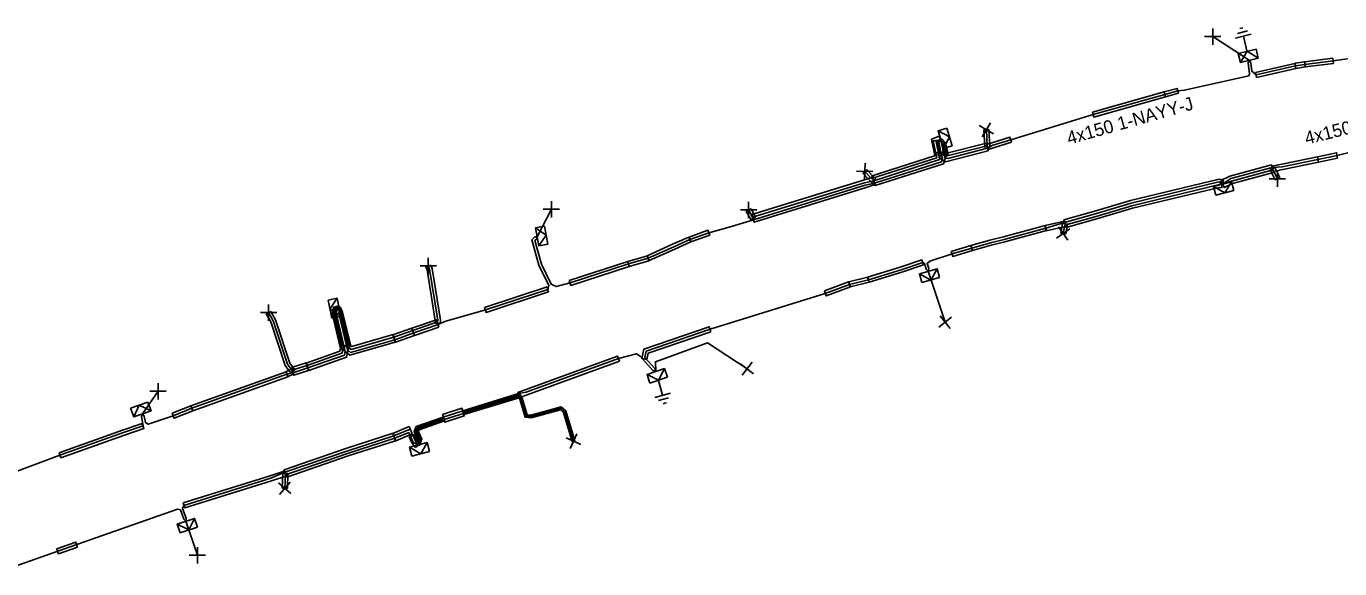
# Model space of a CAD drawing. Extents: x -540466 to -537383, y -1184038 to -1179972.
# Drawn here: x -538781.5 to -538681.3, y -1180380.3 to -1180338.9 of the extents above; entities that cross this region are included whole.
import ezdxf

# ---------------------------------------------------------------- set-up
doc = ezdxf.new("R2010")
doc.units = 0
for name, color, linetype in [('Vrstva 1', 7, 'Continuous'), ('Vrstva 14', 7, 'Continuous'), ('Vrstva 15', 7, 'Continuous'), ('Vrstva 20', 7, 'Continuous'), ('Vrstva 31', 7, 'Continuous'), ('Vrstva 34', 7, 'Continuous'), ('Vrstva 5', 7, 'Continuous'), ('Vrstva 52', 7, 'Continuous'), ('Vrstva 59', 7, 'Continuous'), ('Vrstva 6', 7, 'Continuous'), ('Vrstva 9', 7, 'Continuous')]:
    doc.layers.add(name, color=color, linetype=linetype)

# ---------------------------------------------------------------- blocks, each defined once
blk = doc.blocks.new('NN800')
at = {"layer": 'Vrstva 1'}
for points in [[(-0.44, 0.44), (0.44, -0.44)], [(-0.44, -0.44), (0.44, 0.44)]]:
    blk.add_lwpolyline(points, dxfattribs=at)
blk = doc.blocks.new('NN630')
at = {"layer": 'Vrstva 9'}
for points in [[(0, -0.7), (-0.7, 0)], [(-0.7, -0.7), (-0.7, 0), (0.7, 0), (0.7, -0.7)], [(-0.7, -0.7), (0.7, -0.7)], [(0, -0.7), (0.7, 0)]]:
    blk.add_lwpolyline(points, dxfattribs=at)
blk = doc.blocks.new('NN810')
at = {"layer": 'Vrstva 14'}
for points in [[(0, -0.64), (0, -1.89)], [(0.63, -1.89), (-0.62, -1.89)], [(0.39, -2.2), (-0.4, -2.2)], [(0, -2.52), (-0.12, -2.52)], [(0.14, -2.52), (0, -2.52)]]:
    blk.add_lwpolyline(points, dxfattribs=at)

msp = doc.modelspace()

# ---------------------------------------------------------------- linework, layer by layer
at = {"layer": 'Vrstva 20'}
for points in [[(-538687.68, -1180342.42), (-538684.68, -1180341.73), (-538684.6, -1180342.11), (-538687.6, -1180342.8)], [(-538684.67, -1180341.72), (-538683.94, -1180341.6), (-538683.88, -1180342), (-538684.61, -1180342.12)], [(-538681.74, -1180341.73), (-538683.89, -1180342), (-538683.93, -1180341.6), (-538681.78, -1180341.33)], [(-538700.12, -1180345.45), (-538694.66, -1180343.9), (-538694.56, -1180344.28), (-538700.02, -1180345.83)], [(-538693.56, -1180344.01), (-538694.56, -1180344.28), (-538694.66, -1180343.9), (-538693.66, -1180343.63)], [(-538708.02, -1180346.78), (-538707.95, -1180348.1), (-538708.35, -1180348.12), (-538708.42, -1180346.8)], [(-538711.66, -1180347.64), (-538711.95, -1180347.76), (-538711.76, -1180348.68), (-538712.15, -1180348.76), (-538712.41, -1180347.52), (-538711.82, -1180347.27)], [(-538708.08, -1180348.4), (-538711.35, -1180349.23), (-538711.83, -1180348.91), (-538711.49, -1180348.41), (-538711.23, -1180348.59), (-538708.22, -1180347.82)], [(-538711.63, -1180347.48), (-538711.33, -1180347.8), (-538711.17, -1180348.56), (-538711.13, -1180348.77), (-538711.32, -1180348.81), (-538711.37, -1180348.6), (-538711.51, -1180347.89), (-538711.77, -1180347.62)], [(-538706.3, -1180347.75), (-538708.09, -1180348.3), (-538708.21, -1180347.92), (-538706.42, -1180347.37)], [(-538716.94, -1180350.3), (-538712.11, -1180348.75), (-538712.04, -1180348.53), (-538711.28, -1180348.79), (-538711.49, -1180349.39), (-538716.7, -1180351.06)], [(-538682.88, -1180349.26), (-538686.34, -1180349.97), (-538686.42, -1180349.57), (-538682.96, -1180348.86)], [(-538681.42, -1180348.95), (-538682.88, -1180349.26), (-538682.96, -1180348.86), (-538681.5, -1180348.55)], [(-538717.35, -1180349.83), (-538716.94, -1180350.28), (-538716.68, -1180350.54), (-538716.96, -1180350.82), (-538717.22, -1180350.56), (-538717.65, -1180350.11)], [(-538690.33, -1180350.67), (-538689.65, -1180350.34), (-538686.46, -1180349.48), (-538686.3, -1180350.06), (-538689.43, -1180350.9), (-538690.07, -1180351.21)], [(-538686.19, -1180350.62), (-538686.56, -1180349.86), (-538686.2, -1180349.68), (-538685.83, -1180350.44)], [(-538726.11, -1180353.27), (-538717.59, -1180350.65), (-538716.92, -1180350.4), (-538716.72, -1180350.96), (-538717.39, -1180351.21), (-538725.93, -1180353.85)], [(-538690.27, -1180351.23), (-538690.45, -1180351.19), (-538697.06, -1180352.78), (-538699.71, -1180353.57), (-538702.14, -1180354.26), (-538702.3, -1180353.68), (-538699.87, -1180352.99), (-538697.22, -1180352.2), (-538690.45, -1180350.57), (-538690.13, -1180350.65)], [(-538726.18, -1180352.82), (-538725.84, -1180353.47), (-538726.2, -1180353.65), (-538726.54, -1180353)], [(-538702.18, -1180354.17), (-538703.65, -1180354.5), (-538703.73, -1180354.1), (-538702.26, -1180353.77)], [(-538702.55, -1180354.68), (-538702.42, -1180353.94), (-538702.02, -1180354), (-538702.15, -1180354.74)], [(-538734.11, -1180356.42), (-538732.16, -1180355.54), (-538730.92, -1180355), (-538730.76, -1180355.36), (-538732, -1180355.9), (-538733.95, -1180356.78)], [(-538729.33, -1180354.85), (-538730.76, -1180355.36), (-538730.9, -1180354.99), (-538729.47, -1180354.47)], [(-538703.64, -1180354.49), (-538706.81, -1180355.36), (-538707.86, -1180355.61), (-538709.28, -1180356.02), (-538709.4, -1180355.64), (-538707.96, -1180355.23), (-538706.91, -1180354.98), (-538703.74, -1180354.11)], [(-538710.9, -1180356.08), (-538709.4, -1180355.64), (-538709.28, -1180356.02), (-538710.78, -1180356.46)], [(-538740.05, -1180358.3), (-538735.59, -1180356.85), (-538735.47, -1180357.23), (-538739.93, -1180358.68)], [(-538735.59, -1180356.85), (-538734.09, -1180356.41), (-538733.97, -1180356.79), (-538735.47, -1180357.23)], [(-538713.02, -1180357.11), (-538714.67, -1180357.67), (-538717.16, -1180358.43), (-538717.28, -1180358.05), (-538714.79, -1180357.29), (-538713.14, -1180356.73)], [(-538750.62, -1180357.12), (-538750.52, -1180357.39), (-538749.88, -1180361.33), (-538749.89, -1180361.59), (-538750.29, -1180361.57), (-538750.28, -1180361.35), (-538750.9, -1180357.49), (-538751, -1180357.26)], [(-538718.71, -1180358.41), (-538717.27, -1180358.05), (-538717.17, -1180358.43), (-538718.61, -1180358.79)], [(-538746.51, -1180360.36), (-538741.74, -1180358.79), (-538741.62, -1180359.17), (-538746.39, -1180360.74)], [(-538720.58, -1180359.1), (-538718.73, -1180358.41), (-538718.59, -1180358.79), (-538720.44, -1180359.48)], [(-538762.81, -1180360.66), (-538762.47, -1180361.3), (-538761.37, -1180364.61), (-538761, -1180365.12), (-538761.32, -1180365.36), (-538761.73, -1180364.79), (-538762.83, -1180361.46), (-538763.17, -1180360.84)], [(-538757.6, -1180360.44), (-538757.87, -1180360.5), (-538757.94, -1180360.79), (-538757.34, -1180363.35), (-538757.53, -1180363.4), (-538758.14, -1180360.79), (-538758.03, -1180360.33), (-538757.64, -1180360.24)], [(-538757.53, -1180360.3), (-538757.34, -1180360.71), (-538756.75, -1180363.21), (-538756.95, -1180363.26), (-538757.53, -1180360.78), (-538757.71, -1180360.38)], [(-538753.5, -1180362.44), (-538752.05, -1180361.93), (-538751.85, -1180362.49), (-538753.3, -1180363)], [(-538749.99, -1180361.86), (-538751.85, -1180362.49), (-538752.05, -1180361.93), (-538750.19, -1180361.3)], [(-538729.24, -1180362.21), (-538734.02, -1180363.85), (-538734.12, -1180364.33), (-538734.52, -1180364.25), (-538734.36, -1180363.55), (-538729.36, -1180361.83)], [(-538756.97, -1180363.08), (-538756.65, -1180363.35), (-538753.48, -1180362.43), (-538753.32, -1180363.01), (-538756.79, -1180364.01), (-538757.35, -1180363.54)], [(-538756.87, -1180363.38), (-538757.04, -1180364.16), (-538759.93, -1180365.17), (-538760.13, -1180364.61), (-538757.56, -1180363.7), (-538757.45, -1180363.24)], [(-538736.22, -1180364.45), (-538743.82, -1180367.23), (-538743.96, -1180366.85), (-538736.36, -1180364.07)], [(-538761.07, -1180365.42), (-538761.5, -1180365.64), (-538761.68, -1180365.28), (-538761.25, -1180365.06)], [(-538761.25, -1180364.95), (-538760.12, -1180364.6), (-538759.94, -1180365.18), (-538761.07, -1180365.53)], [(-538768.92, -1180367.87), (-538761.66, -1180365.27), (-538761.52, -1180365.65), (-538768.78, -1180368.25)], [(-538739.83, -1180370.6), (-538740.49, -1180368.38), (-538740.72, -1180368.17), (-538742.95, -1180368.79), (-538743.41, -1180368.74), (-538743.81, -1180367.37), (-538743.88, -1180367.25), (-538748.09, -1180368.54), (-538748.15, -1180368.35), (-538743.79, -1180367.01), (-538743.63, -1180367.29), (-538743.25, -1180368.56), (-538742.97, -1180368.59), (-538740.66, -1180367.95), (-538740.31, -1180368.26), (-538739.63, -1180370.54)], [(-538770.34, -1180368.44), (-538768.92, -1180367.87), (-538768.78, -1180368.25), (-538770.2, -1180368.82)], [(-538749.72, -1180368.54), (-538748.24, -1180368.06), (-538748.06, -1180368.64), (-538749.54, -1180369.12)], [(-538751.65, -1180370.82), (-538751.52, -1180370.43), (-538751.71, -1180370), (-538751.78, -1180369.83), (-538751.65, -1180369.54), (-538749.63, -1180368.83), (-538749.56, -1180369.02), (-538751.5, -1180369.7), (-538751.56, -1180369.83), (-538751.52, -1180369.92), (-538751.31, -1180370.42), (-538751.47, -1180370.88)], [(-538778.98, -1180371.45), (-538774.13, -1180369.72), (-538772.63, -1180369.22), (-538772.51, -1180369.6), (-538773.99, -1180370.1), (-538778.84, -1180371.83)], [(-538753.31, -1180370.55), (-538756.91, -1180371.7), (-538761.61, -1180373.31), (-538761.81, -1180372.75), (-538757.09, -1180371.14), (-538753.49, -1180369.97)], [(-538752.03, -1180370.02), (-538753.28, -1180370.54), (-538753.52, -1180369.98), (-538752.27, -1180369.46)], [(-538751.79, -1180371.04), (-538752.04, -1180370.74), (-538752.26, -1180370.24), (-538751.89, -1180370.08), (-538751.7, -1180370.53), (-538751.48, -1180370.79)], [(-538769.51, -1180375.28), (-538762.88, -1180373.21), (-538761.81, -1180372.85), (-538761.68, -1180373.23), (-538762.76, -1180373.59), (-538769.39, -1180375.66)], [(-538761.96, -1180374.15), (-538761.91, -1180373.02), (-538761.51, -1180373.04), (-538761.56, -1180374.17)], [(-538777.56, -1180378.65), (-538779.01, -1180379.17), (-538779.15, -1180378.79), (-538777.7, -1180378.27)]]:
    msp.add_lwpolyline(points, close=True, dxfattribs=at)
at = {"layer": 'Vrstva 5'}
for points in [[(-538675.27, -1180340.62), (-538681.76, -1180341.53), (-538683.91, -1180341.8), (-538684.64, -1180341.92), (-538687.64, -1180342.61), (-538687.97, -1180342.33), (-538688.04, -1180341.67), (-538688.16, -1180341.48), (-538688.24, -1180341.69), (-538688.15, -1180342.52), (-538688.19, -1180342.67), (-538693.09, -1180343.78), (-538693.61, -1180343.82), (-538694.61, -1180344.09), (-538700.07, -1180345.64), (-538706.36, -1180347.56), (-538707.74, -1180347.98), (-538708.13, -1180348.21), (-538711.17, -1180348.98), (-538711.39, -1180348.96), (-538711.46, -1180348.62), (-538711.64, -1180347.8), (-538711.7, -1180347.55), (-538711.85, -1180347.75), (-538711.66, -1180348.66), (-538711.58, -1180349.04), (-538711.64, -1180349.23), (-538716.76, -1180350.87), (-538717.46, -1180351.02), (-538725.99, -1180353.66), (-538727.68, -1180354.19), (-538729.4, -1180354.66), (-538730.84, -1180355.18), (-538732.08, -1180355.72), (-538734.03, -1180356.6), (-538735.53, -1180357.04), (-538739.99, -1180358.49), (-538741.04, -1180358.77), (-538741.43, -1180358.59), (-538742.17, -1180357.05), (-538742.67, -1180355.26), (-538742.52, -1180355.12), (-538742.5, -1180354.96), (-538742.67, -1180354.98), (-538742.9, -1180355.2), (-538742.36, -1180357.12), (-538741.61, -1180358.68), (-538741.68, -1180358.98), (-538746.45, -1180360.55), (-538749.55, -1180361.43), (-538750.06, -1180361.67), (-538751.92, -1180362.3), (-538753.37, -1180362.82), (-538756.74, -1180363.79), (-538756.97, -1180363.6), (-538757.63, -1180360.79), (-538757.57, -1180360.56), (-538757.62, -1180360.34), (-538757.77, -1180360.51), (-538757.84, -1180360.79), (-538757.15, -1180363.72), (-538757.21, -1180364.01), (-538760, -1180364.98), (-538761.13, -1180365.34), (-538761.59, -1180365.46), (-538768.85, -1180368.06), (-538770.27, -1180368.63), (-538772.17, -1180369.28), (-538772.39, -1180369.15), (-538772.49, -1180368.66), (-538772.62, -1180368.48), (-538772.68, -1180368.69), (-538772.55, -1180369.4), (-538774.06, -1180369.91), (-538778.91, -1180371.64), (-538782.37, -1180372.93)], [(-538782.89, -1180380.31), (-538779.08, -1180378.98), (-538777.63, -1180378.46), (-538769.94, -1180375.77), (-538769.72, -1180375.81), (-538769.46, -1180376.53), (-538769.3, -1180376.68), (-538769.27, -1180376.46), (-538769.55, -1180375.7), (-538769.45, -1180375.47), (-538762.82, -1180373.4), (-538761.74, -1180372.94), (-538757.03, -1180371.33), (-538753.43, -1180370.17), (-538752.18, -1180369.65), (-538751.98, -1180370.12), (-538751.78, -1180370.58), (-538751.56, -1180370.85), (-538751.6, -1180370.5), (-538751.8, -1180370.04), (-538751.89, -1180369.83), (-538751.72, -1180369.46), (-538749.66, -1180368.74), (-538748.18, -1180368.25), (-538743.92, -1180366.94), (-538743.33, -1180366.84), (-538736.29, -1180364.26), (-538734.93, -1180363.89), (-538734.65, -1180364.07), (-538733.66, -1180365.17), (-538733.45, -1180365.25), (-538733.51, -1180365.03), (-538734.29, -1180364.17), (-538734.19, -1180363.7), (-538729.3, -1180362.02), (-538720.51, -1180359.29), (-538718.66, -1180358.6), (-538717.22, -1180358.24), (-538714.73, -1180357.48), (-538713.08, -1180356.92), (-538712.94, -1180357), (-538712.81, -1180357.44), (-538712.66, -1180357.6), (-538712.62, -1180357.38), (-538712.74, -1180357), (-538712.53, -1180356.83), (-538710.84, -1180356.27), (-538709.34, -1180355.83), (-538707.91, -1180355.42), (-538706.86, -1180355.17), (-538703.69, -1180354.3), (-538702.25, -1180353.87), (-538699.82, -1180353.18), (-538697.17, -1180352.39), (-538690.47, -1180350.78), (-538690.2, -1180350.94), (-538689.57, -1180350.52), (-538686.41, -1180349.67), (-538685.66, -1180349.62), (-538682.92, -1180349.06), (-538681.46, -1180348.75), (-538670.74, -1180346.05)]]:
    msp.add_lwpolyline(points, dxfattribs=at)
at = {"layer": 'Vrstva 52'}
for points in [[(-538711.7, -1180347.55), (-538711.42, -1180347.85), (-538711.27, -1180348.58), (-538711.22, -1180348.79), (-538708.16, -1180348.01), (-538708.22, -1180346.79)], [(-538711.7, -1180347.55), (-538712.06, -1180347.7), (-538711.86, -1180348.7), (-538711.79, -1180349.03), (-538711.8, -1180349.07), (-538716.82, -1180350.68), (-538717.52, -1180350.84), (-538726.07, -1180353.47), (-538726.36, -1180352.91)], [(-538711.7, -1180347.55), (-538712.28, -1180347.65), (-538712.05, -1180348.74), (-538712.01, -1180348.93), (-538716.98, -1180350.52), (-538717.08, -1180350.42), (-538717.5, -1180349.97)], [(-538690.2, -1180350.94), (-538689.51, -1180350.72), (-538686.34, -1180349.86), (-538686.01, -1180350.53)], [(-538690.2, -1180350.94), (-538690.43, -1180350.98), (-538697.11, -1180352.59), (-538699.76, -1180353.38), (-538702.24, -1180354.08), (-538702.35, -1180354.71)], [(-538757.62, -1180360.34), (-538757.44, -1180360.75), (-538756.79, -1180363.49), (-538756.7, -1180363.57), (-538753.43, -1180362.62), (-538751.98, -1180362.12), (-538750.09, -1180361.47), (-538750.08, -1180361.34), (-538750.71, -1180357.44), (-538750.81, -1180357.19)], [(-538757.62, -1180360.34), (-538757.95, -1180360.42), (-538758.04, -1180360.79), (-538757.35, -1180363.72), (-538757.39, -1180363.85), (-538760.06, -1180364.8), (-538761.22, -1180365.16), (-538761.55, -1180364.7), (-538762.65, -1180361.38), (-538762.99, -1180360.75)], [(-538751.56, -1180370.85), (-538751.42, -1180370.42), (-538751.61, -1180369.96), (-538751.67, -1180369.83), (-538751.58, -1180369.62), (-538749.6, -1180368.92), (-538748.12, -1180368.45), (-538743.84, -1180367.13), (-538743.72, -1180367.33), (-538743.33, -1180368.65), (-538742.96, -1180368.69), (-538740.69, -1180368.06), (-538740.4, -1180368.32), (-538739.73, -1180370.57)], [(-538751.56, -1180370.85), (-538751.97, -1180370.66), (-538752.17, -1180370.2), (-538752.29, -1180369.91), (-538753.37, -1180370.35), (-538756.97, -1180371.51), (-538761.71, -1180373.14), (-538761.76, -1180374.16)]]:
    msp.add_lwpolyline(points, dxfattribs=at)
at = {"layer": 'Vrstva 59'}
for points in [[(-538688.16, -1180341.48), (-538690.95, -1180339.68)], [(-538742.5, -1180354.96), (-538741.41, -1180352.86)], [(-538712.66, -1180357.6), (-538711.36, -1180361.48)], [(-538733.45, -1180365.25), (-538733.47, -1180364.5), (-538729.5, -1180363.07), (-538726.48, -1180365.04)], [(-538772.62, -1180368.48), (-538771.42, -1180366.76)], [(-538769.3, -1180376.68), (-538768.42, -1180379.28)]]:
    msp.add_lwpolyline(points, dxfattribs=at)

# ---------------------------------------------------------------- block references
at = {"layer": 'Vrstva 15'}
for p, rotation in [((-538688.16, -1180341.48), -166.30643049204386), ((-538733.45, -1180365.25), 15.824682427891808)]:
    msp.add_blockref('NN810', p, dxfattribs=dict(at, rotation=rotation))
at = {"layer": 'Vrstva 31'}
for p, rotation in [((-538688.16, -1180341.48), -166.30643049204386), ((-538711.7, -1180347.55), 107.11971556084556), ((-538690.2, -1180350.94), 14.73509910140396), ((-538742.5, -1180354.96), 100.1942369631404), ((-538712.66, -1180357.6), 15.90617908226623), ((-538757.62, -1180360.34), -78.53782045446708), ((-538733.45, -1180365.25), 18.43494875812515), ((-538772.62, -1180368.48), -160.07250694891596), ((-538751.56, -1180370.85), 14.426336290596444), ((-538769.3, -1180376.68), 18.14146146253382)]:
    msp.add_blockref('NN630', p, dxfattribs=dict(at, rotation=rotation))
at = {"layer": 'Vrstva 34'}
for p, rotation in [((-538690.95, -1180339.68), 45), ((-538708.22, -1180346.79), -165.2134591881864), ((-538717.5, -1180349.97), 133.02506593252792), ((-538686.01, -1180350.53), 45), ((-538741.41, -1180352.86), 45), ((-538726.36, -1180352.91), 45), ((-538702.35, -1180354.71), -99.96380414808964), ((-538750.81, -1180357.19), 45), ((-538762.99, -1180360.75), 45), ((-538711.36, -1180361.48), 173.62091223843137), ((-538726.48, -1180365.04), 7.559142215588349), ((-538771.42, -1180366.76), 44.99999995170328), ((-538739.73, -1180370.57), 20.64620119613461), ((-538761.76, -1180374.16), 4.499489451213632), ((-538768.42, -1180379.28), 45)]:
    msp.add_blockref('NN800', p, dxfattribs=dict(at, rotation=rotation))

# ---------------------------------------------------------------- texts
at = {"layer": 'Vrstva 6'}
for rotation, p in [(15.848, (-538701.92, -1180347.94)), (14.137, (-538683.79, -1180347.94))]:
    msp.add_text('4x150 1-NAYY-J', height=1, rotation=rotation, dxfattribs=at).set_placement(p)

doc.saveas('drawing.dxf')
